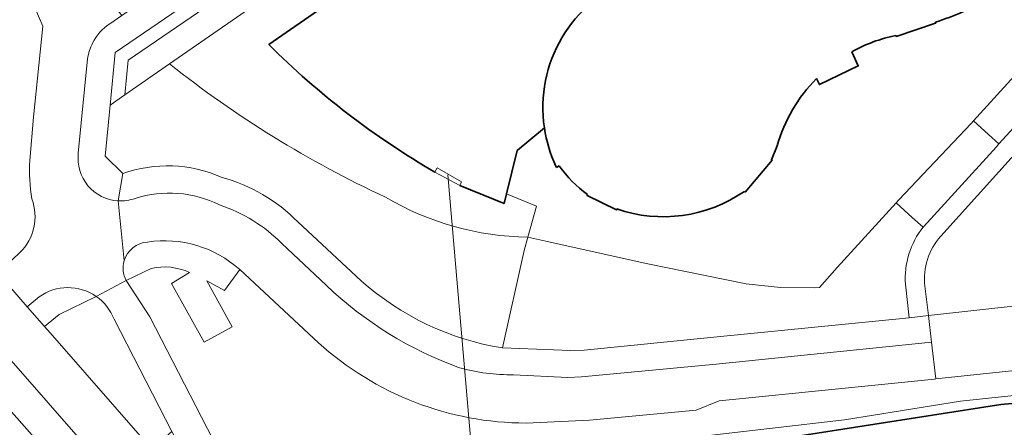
# Model space of a CAD drawing. Extents: x 150256 to 156914, y 461459 to 469481.
# Tile 505 of 656: x 154860 to 154933, y 467241 to 467271. Entities that reach past the tile are written whole.
import ezdxf

# ---------------------------------------------------------------- set-up
doc = ezdxf.new("R2010")
doc.units = 0
doc.header["$LTSCALE"] = 0.75
for name, color, linetype, lineweight in [('B-RO-GK-BESCHOEIING-G', 251, 'GK-BESCHOEIING', 35), ('B-RO-GR-BEPLANTING_CULTUUR_BODEMBEDEKKER-GV', 251, 'CONTINUOUS', 18), ('B-RO-KW-KUNSTWERK_DUIKER-G', 251, 'CONTINUOUS', 18), ('B-RO-OG-BEBOUWING-GV', 6, 'CONTINUOUS', 35), ('B-RO-OG-TERREIN_CULTUURSCHEIDING-GV', 251, 'CONTINUOUS', 18), ('B-RO-OG-WATER_SLOOT-GV', 251, 'CONTINUOUS', 18), ('B-RO-VH-VERHARDING_ASFALT-GV', 251, 'CONTINUOUS', 18), ('B-RO-VH-VERHARDING_BETON-GV', 251, 'CONTINUOUS', 18), ('B-RO-VH-VERHARDING_BETONSTRAATSTEEN-GV', 251, 'CONTINUOUS', 18), ('B-RO-VH-VERHARDING_STRAATBAKSTEEN-GV', 251, 'CONTINUOUS', 18), ('B-RO-VH-VERHARDING_TEGEL-GV', 251, 'CONTINUOUS', 18)]:
    doc.layers.add(name, color=color, linetype=linetype, lineweight=lineweight)
doc.linetypes.add('GK-BESCHOEIING', pattern='A,30,-5,[1,NLCS.SHX,S=1,R=0,X=0,Y=0],-5', length=40)

msp = doc.modelspace()

# ---------------------------------------------------------------- linework, layer by layer
at = {"layer": 'B-RO-GK-BESCHOEIING-G'}
for points in [[(154922.627, 467294.292), (154919.803, 467297.526), (154878.762, 467269.138)], [(154922.627, 467294.292), (154919.803, 467297.526), (154878.762, 467269.138)], [(154899.095, 467262.996), (154897.083, 467261.316), (154896.294, 467258.123)], [(154899.095, 467262.996), (154897.083, 467261.316), (154896.294, 467258.123)], [(154892.865, 467258.759), (154896.122, 467257.429), (154896.294, 467258.123)], [(154892.865, 467258.759), (154896.122, 467257.429), (154896.294, 467258.123)], [(154897.714, 467236.881), (154899.447, 467237.142), (154912.607, 467239.453), (154932.789, 467242.609), (154954.015, 467244.466), (154985.118, 467247.763), (155000, 467249.255), (155023.859, 467251.648), (155049.274, 467253.754)], [(154897.714, 467236.881), (154899.447, 467237.142), (154912.607, 467239.453), (154932.789, 467242.609), (154954.015, 467244.466), (154985.118, 467247.763), (155000, 467249.255), (155023.859, 467251.648), (155049.274, 467253.754)]]:
    msp.add_lwpolyline(points, dxfattribs=at)
msp.add_lwpolyline([(154891.02, 467259.735, -0.064681), (154878.762, 467269.138)], format="xyb", dxfattribs=at)
msp.add_lwpolyline([(154891.02, 467259.735, -0.064681), (154878.762, 467269.138)], format="xyb", dxfattribs=at)
at = {"layer": 'B-RO-GR-BEPLANTING_CULTUUR_BODEMBEDEKKER-GV'}
msp.add_lwpolyline([(154940.577, 467270.458), (154938.671, 467272.19), (154938.504, 467272.006), (154930.764, 467263.519), (154931.876, 467262.508), (154932.64, 467261.813), (154940.392, 467270.253)], close=True, dxfattribs=at)
msp.add_lwpolyline([(154940.577, 467270.458), (154938.671, 467272.19), (154938.504, 467272.006), (154930.764, 467263.519), (154931.876, 467262.508), (154932.64, 467261.813), (154940.392, 467270.253)], close=True, dxfattribs=at)
msp.add_lwpolyline([(154927.04, 467255.68), (154926.239, 467256.395), (154925.048, 467257.46), (154920.696, 467252.705), (154919.396, 467251.219), (154919.035, 467251.193), (154916.518, 467251.236), (154913.991, 467251.496), (154906.595, 467252.994), (154899.194, 467254.64), (154897.87, 467254.934), (154897.595, 467253.952), (154896.002, 467246.771), (154901.03, 467246.572), (154902.024, 467246.615), (154911.611, 467247.576), (154926.007, 467248.997), (154925.736, 467251.461)], dxfattribs=at)
msp.add_lwpolyline([(154927.04, 467255.68), (154926.239, 467256.395), (154925.048, 467257.46), (154920.696, 467252.705), (154919.396, 467251.219), (154919.035, 467251.193), (154916.518, 467251.236), (154913.991, 467251.496), (154906.595, 467252.994), (154899.194, 467254.64), (154897.87, 467254.934), (154897.595, 467253.952), (154896.002, 467246.771), (154901.03, 467246.572), (154902.024, 467246.615), (154911.611, 467247.576), (154926.007, 467248.997), (154925.736, 467251.461)], dxfattribs=at)
msp.add_lwpolyline([(154925.736, 467251.461, -0.185305), (154927.04, 467255.68)], format="xyb", dxfattribs=at)
msp.add_lwpolyline([(154925.736, 467251.461, -0.185305), (154927.04, 467255.68)], format="xyb", dxfattribs=at)
at = {"layer": 'B-RO-KW-KUNSTWERK_DUIKER-G'}
msp.add_lwpolyline([(154893.988, 467236.19), (154891.981, 467259.533)], dxfattribs=at)
msp.add_lwpolyline([(154893.988, 467236.19), (154891.981, 467259.533)], dxfattribs=at)
at = {"layer": 'B-RO-OG-BEBOUWING-GV'}
for points in [[(154905.584, 467273.988, 0.354858), (154899.095, 467262.996)], [(154905.584, 467273.988, 0.354858), (154899.095, 467262.996)], [(154927.95, 467270.79, 0.04276), (154931.906, 467272.465)], [(154927.95, 467270.79, 0.04276), (154931.906, 467272.465)], [(154921.776, 467268.598, -0.074724), (154925.029, 467269.813)], [(154921.776, 467268.598, -0.074724), (154925.029, 467269.813)], [(154916.271, 467261.666, -0.124942), (154919.178, 467266.64)], [(154916.271, 467261.666, -0.124942), (154919.178, 467266.64)], [(154899.095, 467262.996, 0.073102), (154899.943, 467260.178)], [(154899.095, 467262.996, 0.073102), (154899.943, 467260.178)], [(154900.185, 467260.189, 0.078978), (154902.271, 467258.084)], [(154900.185, 467260.189, 0.078978), (154902.271, 467258.084)], [(154904.435, 467257.022, 0.239693), (154913.851, 467258.317)], [(154904.435, 467257.022, 0.239693), (154913.851, 467258.317)]]:
    msp.add_lwpolyline(points, format="xyb", dxfattribs=at)
for points in [[(154925.029, 467269.813), (154925.06, 467269.739), (154927.962, 467270.708), (154927.95, 467270.79)], [(154925.029, 467269.813), (154925.06, 467269.739), (154927.962, 467270.708), (154927.95, 467270.79)], [(154919.178, 467266.64), (154919.395, 467266.183), (154922.262, 467267.563), (154921.776, 467268.598)], [(154919.178, 467266.64), (154919.395, 467266.183), (154922.262, 467267.563), (154921.776, 467268.598)], [(154913.851, 467258.317), (154913.9, 467258.268), (154915.897, 467260.619), (154915.844, 467260.651), (154916.271, 467261.666)], [(154913.851, 467258.317), (154913.9, 467258.268), (154915.897, 467260.619), (154915.844, 467260.651), (154916.271, 467261.666)], [(154899.943, 467260.178), (154899.997, 467260.065)], [(154899.943, 467260.178), (154899.997, 467260.065)], [(154899.997, 467260.065), (154900.185, 467260.189)], [(154899.997, 467260.065), (154900.185, 467260.189)], [(154902.271, 467258.084), (154902.244, 467258.012), (154904.411, 467256.953), (154904.435, 467257.022)], [(154902.271, 467258.084), (154902.244, 467258.012), (154904.411, 467256.953), (154904.435, 467257.022)]]:
    msp.add_lwpolyline(points, dxfattribs=at)
at = {"layer": 'B-RO-OG-TERREIN_CULTUURSCHEIDING-GV'}
for points in [[(154867.419, 467268.541), (154867.046, 467264.682), (154868.123, 467265.427), (154868.369, 467267.979), (154886.349, 467280.274), (154900.44, 467290.101), (154900.87, 467290.332), (154901.314, 467290.607), (154916.748, 467299.119), (154917.138, 467299.33), (154920.121, 467301.394), (154919.517, 467302.215), (154918.101, 467301.253), (154917.094, 467300.504), (154916.695, 467300.228), (154916.268, 467299.996), (154900.808, 467291.47), (154900.37, 467291.198), (154899.916, 467290.955), (154885.781, 467281.097)], [(154867.419, 467268.541), (154867.046, 467264.682), (154868.123, 467265.427), (154868.369, 467267.979), (154886.349, 467280.274), (154900.44, 467290.101), (154900.87, 467290.332), (154901.314, 467290.607), (154916.748, 467299.119), (154917.138, 467299.33), (154920.121, 467301.394), (154919.517, 467302.215), (154918.101, 467301.253), (154917.094, 467300.504), (154916.695, 467300.228), (154916.268, 467299.996), (154900.808, 467291.47), (154900.37, 467291.198), (154899.916, 467290.955), (154885.781, 467281.097)], [(154871.425, 467267.711), (154917.138, 467299.33), (154916.748, 467299.119), (154901.314, 467290.607), (154900.87, 467290.332), (154900.44, 467290.101), (154886.349, 467280.274), (154868.369, 467267.979), (154868.123, 467265.427)], [(154871.425, 467267.711), (154917.138, 467299.33), (154916.748, 467299.119), (154901.314, 467290.607), (154900.87, 467290.332), (154900.44, 467290.101), (154886.349, 467280.274), (154868.369, 467267.979), (154868.123, 467265.427)]]:
    msp.add_lwpolyline(points, close=True, dxfattribs=at)
for points in [[(154861.117, 467260.6), (154861.39, 467263.776), (154862.084, 467270.491), (154861.437, 467271.973), (154860.07, 467273.651)], [(154861.117, 467260.6), (154861.39, 467263.776), (154862.084, 467270.491), (154861.437, 467271.973), (154860.07, 467273.651)], [(154871.425, 467267.711), (154868.123, 467265.427), (154867.046, 467264.682), (154866.683, 467260.921), (154867.983, 467259.621)], [(154871.425, 467267.711), (154868.123, 467265.427), (154867.046, 467264.682), (154866.683, 467260.921), (154867.983, 467259.621)], [(155100.145, 467258.257), (155098.961, 467258.325), (155083.216, 467258.848), (155081.733, 467258.813), (155075.051, 467258.654), (155063.658, 467257.902), (155043.072, 467256.219), (155028.32, 467254.885), (155023.254, 467254.37), (155002.069, 467252.214), (155000, 467252.004), (154981.436, 467249.898), (154951.793, 467246.994), (154927.985, 467244.486), (154927.892, 467244.477), (154911.985, 467242.881), (154910.308, 467242.182), (154902.416, 467241.45), (154897.744, 467241.231)], [(155100.145, 467258.257), (155098.961, 467258.325), (155083.216, 467258.848), (155081.733, 467258.813), (155075.051, 467258.654), (155063.658, 467257.902), (155043.072, 467256.219), (155028.32, 467254.885), (155023.254, 467254.37), (155002.069, 467252.214), (155000, 467252.004), (154981.436, 467249.898), (154951.793, 467246.994), (154927.985, 467244.486), (154927.892, 467244.477), (154911.985, 467242.881), (154910.308, 467242.182), (154902.416, 467241.45), (154897.744, 467241.231)], [(154880.903, 467256.059), (154885.568, 467251.731)], [(154880.903, 467256.059), (154885.568, 467251.731)], [(154896.002, 467246.771), (154897.595, 467253.952), (154897.87, 467254.934)], [(154896.002, 467246.771), (154897.595, 467253.952), (154897.87, 467254.934)], [(154857.991, 467253.093), (154858.749, 467252.288), (154860.385, 467253.8)], [(154857.991, 467253.093), (154858.749, 467252.288), (154860.385, 467253.8)], [(154870.082, 467252.635), (154868.228, 467251.749), (154869.966, 467249.057), (154876.355, 467236.694)], [(154870.082, 467252.635), (154868.228, 467251.749), (154869.966, 467249.057), (154876.355, 467236.694)], [(154882.418, 467247.159), (154876.61, 467252.544), (154875.496, 467250.995), (154874.192, 467251.726), (154876.049, 467248.338), (154873.983, 467247.204), (154871.579, 467251.518), (154872.91, 467252.333)], [(154882.418, 467247.159), (154876.61, 467252.544), (154875.496, 467250.995), (154874.192, 467251.726), (154876.049, 467248.338), (154873.983, 467247.204), (154871.579, 467251.518), (154872.91, 467252.333)], [(154866.011, 467250.574), (154863.298, 467249.237), (154862.201, 467248.345)], [(154866.011, 467250.574), (154863.298, 467249.237), (154862.201, 467248.345)], [(154862.201, 467248.345), (154862.615, 467247.89), (154870.13, 467239.297), (154871.612, 467240.612), (154867.342, 467248.896)], [(154862.201, 467248.345), (154862.615, 467247.89), (154870.13, 467239.297), (154871.612, 467240.612), (154867.342, 467248.896)], [(154928.63, 467167.672), (154887.369, 467214.295), (154886.677, 467215.077), (154877.212, 467225.89), (154877.209, 467225.894), (154873.931, 467229.638), (154873.917, 467229.655), (154859.576, 467246.039), (154857.699, 467244.378), (154871.005, 467229.346), (154871.017, 467229.333), (154874.339, 467225.579), (154874.342, 467225.576), (154884.892, 467213.658), (154885.646, 467212.788), (154894.176, 467202.935), (154920.151, 467173.29)], [(154928.63, 467167.672), (154887.369, 467214.295), (154886.677, 467215.077), (154877.212, 467225.89), (154877.209, 467225.894), (154873.931, 467229.638), (154873.917, 467229.655), (154859.576, 467246.039), (154857.699, 467244.378), (154871.005, 467229.346), (154871.017, 467229.333), (154874.339, 467225.579), (154874.342, 467225.576), (154884.892, 467213.658), (154885.646, 467212.788), (154894.176, 467202.935), (154920.151, 467173.29)], [(154910.17, 467240.189), (154921.254, 467241.477), (154929.811, 467242.856), (154940.255, 467243.945)], [(154910.17, 467240.189), (154921.254, 467241.477), (154929.811, 467242.856), (154940.255, 467243.945)]]:
    msp.add_lwpolyline(points, dxfattribs=at)
for points in [[(154887.377, 467257.878, -0.058072), (154871.425, 467267.711)], [(154887.377, 467257.878, -0.058072), (154871.425, 467267.711)], [(154861.273, 467257.758, -0.058427), (154861.117, 467260.6)], [(154861.273, 467257.758, -0.058427), (154861.117, 467260.6)], [(154867.983, 467259.621, -0.191171), (154875.254, 467259.365)], [(154867.983, 467259.621, -0.191171), (154875.254, 467259.365)], [(154875.254, 467259.365, -0.133454), (154880.903, 467256.059)], [(154875.254, 467259.365, -0.133454), (154880.903, 467256.059)], [(154860.385, 467253.8, 0.297609), (154861.273, 467257.758)], [(154860.385, 467253.8, 0.297609), (154861.273, 467257.758)], [(154897.87, 467254.934, -0.129949), (154887.377, 467257.878)], [(154897.87, 467254.934, -0.129949), (154887.377, 467257.878)], [(154872.91, 467252.333, 0.163391), (154870.082, 467252.635)], [(154872.91, 467252.333, 0.163391), (154870.082, 467252.635)], [(154885.568, 467251.731, 0.143022), (154896.002, 467246.771)], [(154885.568, 467251.731, 0.143022), (154896.002, 467246.771)], [(154867.342, 467248.896, 0.150577), (154866.011, 467250.574)], [(154867.342, 467248.896, 0.150577), (154866.011, 467250.574)], [(154897.744, 467241.231, -0.18568), (154882.418, 467247.159)], [(154897.744, 467241.231, -0.18568), (154882.418, 467247.159)]]:
    msp.add_lwpolyline(points, format="xyb", dxfattribs=at)
at = {"layer": 'B-RO-OG-WATER_SLOOT-GV'}
for points in [[(154927.478, 467291.403), (154927.376, 467291.541), (154920.121, 467301.394), (154917.138, 467299.33), (154871.425, 467267.711)], [(154927.478, 467291.403), (154927.376, 467291.541), (154920.121, 467301.394), (154917.138, 467299.33), (154871.425, 467267.711)], [(154878.762, 467269.138), (154919.803, 467297.526), (154922.627, 467294.292), (154923.786, 467292.775), (154925.426, 467290.156), (154927.478, 467291.403)], [(154923.038, 467286.444), (154925.426, 467290.156), (154923.786, 467292.775), (154923.551, 467292.566), (154922.316, 467294.116), (154922.627, 467294.292), (154919.803, 467297.526), (154878.762, 467269.138)], [(154878.762, 467269.138), (154919.803, 467297.526), (154922.627, 467294.292), (154923.786, 467292.775), (154925.426, 467290.156), (154927.478, 467291.403)], [(154923.038, 467286.444), (154925.426, 467290.156), (154923.786, 467292.775), (154923.551, 467292.566), (154922.316, 467294.116), (154922.627, 467294.292), (154919.803, 467297.526), (154878.762, 467269.138)], [(154891.02, 467259.735), (154891.173, 467260.038), (154892.988, 467259.014), (154892.865, 467258.759), (154896.122, 467257.429), (154896.294, 467258.123), (154897.083, 467261.316), (154899.095, 467262.996)], [(154891.02, 467259.735), (154891.173, 467260.038), (154892.988, 467259.014), (154892.865, 467258.759), (154896.122, 467257.429), (154896.294, 467258.123), (154897.083, 467261.316), (154899.095, 467262.996)], [(154897.87, 467254.934), (154898.511, 467257.223), (154896.294, 467258.123), (154896.122, 467257.429), (154892.865, 467258.759), (154891.02, 467259.735)], [(154897.87, 467254.934), (154898.511, 467257.223), (154896.294, 467258.123), (154896.122, 467257.429), (154892.865, 467258.759), (154891.02, 467259.735)], [(155049.274, 467253.754), (155023.859, 467251.648), (155000, 467249.255), (154985.118, 467247.763), (154954.015, 467244.466), (154932.789, 467242.609), (154912.607, 467239.453), (154899.447, 467237.142), (154897.714, 467236.881), (154900.145, 467234.104), (154914.916, 467235.701), (154937.943, 467238.11), (154965.714, 467240.944), (154972.789, 467241.688), (154976.552, 467242.084), (154986.114, 467243.09), (154988.452, 467243.336), (155000, 467244.611), (155008.585, 467245.558), (155032.653, 467247.939), (155048.218, 467249.18)], [(155049.274, 467253.754), (155023.859, 467251.648), (155000, 467249.255), (154985.118, 467247.763), (154954.015, 467244.466), (154932.789, 467242.609), (154912.607, 467239.453), (154899.447, 467237.142), (154897.714, 467236.881), (154900.145, 467234.104), (154914.916, 467235.701), (154937.943, 467238.11), (154965.714, 467240.944), (154972.789, 467241.688), (154976.552, 467242.084), (154986.114, 467243.09), (154988.452, 467243.336), (155000, 467244.611), (155008.585, 467245.558), (155032.653, 467247.939), (155048.218, 467249.18)], [(154940.255, 467243.945), (154929.811, 467242.856), (154921.254, 467241.477), (154910.17, 467240.189), (154898.356, 467238.489), (154890.355, 467237.767), (154888.491, 467237.529), (154888.017, 467236.822), (154889.585, 467233.569), (154890.819, 467231.443), (154890.838, 467231.41), (154891.354, 467231.488), (154891.353, 467231.499), (154891.333, 467231.701), (154890.896, 467236.027), (154892.927, 467236.263), (154894.922, 467236.495), (154895.933, 467236.612), (154897.714, 467236.881), (154899.447, 467237.142), (154912.607, 467239.453), (154932.789, 467242.609), (154954.015, 467244.466)], [(154940.255, 467243.945), (154929.811, 467242.856), (154921.254, 467241.477), (154910.17, 467240.189), (154898.356, 467238.489), (154890.355, 467237.767), (154888.491, 467237.529), (154888.017, 467236.822), (154889.585, 467233.569), (154890.819, 467231.443), (154890.838, 467231.41), (154891.354, 467231.488), (154891.353, 467231.499), (154891.333, 467231.701), (154890.896, 467236.027), (154892.927, 467236.263), (154894.922, 467236.495), (154895.933, 467236.612), (154897.714, 467236.881), (154899.447, 467237.142), (154912.607, 467239.453), (154932.789, 467242.609), (154954.015, 467244.466)]]:
    msp.add_lwpolyline(points, dxfattribs=at)
for points in [[(154899.095, 467262.996, -0.354858), (154905.584, 467273.988)], [(154899.095, 467262.996, -0.354858), (154905.584, 467273.988)], [(154891.02, 467259.735, -0.064681), (154878.762, 467269.138)], [(154878.762, 467269.138, 0.064681), (154891.02, 467259.735)], [(154891.02, 467259.735, -0.064681), (154878.762, 467269.138)], [(154878.762, 467269.138, 0.064681), (154891.02, 467259.735)], [(154871.425, 467267.711, 0.058072), (154887.377, 467257.878)], [(154871.425, 467267.711, 0.058072), (154887.377, 467257.878)], [(154887.377, 467257.878, 0.129949), (154897.87, 467254.934)], [(154887.377, 467257.878, 0.129949), (154897.87, 467254.934)]]:
    msp.add_lwpolyline(points, format="xyb", dxfattribs=at)
at = {"layer": 'B-RO-VH-VERHARDING_ASFALT-GV'}
for points in [[(154853.202, 467253.22), (154856.114, 467249.963), (154858.332, 467247.467), (154859.576, 467246.039), (154873.917, 467229.655), (154873.931, 467229.638), (154877.209, 467225.894), (154877.212, 467225.89), (154886.677, 467215.077), (154887.369, 467214.295)], [(154853.202, 467253.22), (154856.114, 467249.963), (154858.332, 467247.467), (154859.576, 467246.039), (154873.917, 467229.655), (154873.931, 467229.638), (154877.209, 467225.894), (154877.212, 467225.89), (154886.677, 467215.077), (154887.369, 467214.295)], [(154927.558, 467173.789), (154890.048, 467216.63), (154889.378, 467217.394), (154881.499, 467226.359), (154881.495, 467226.364), (154878.222, 467230.088), (154878.204, 467230.108), (154870.13, 467239.297), (154862.615, 467247.89), (154862.201, 467248.345), (154860.937, 467249.799), (154858.749, 467252.288), (154857.991, 467253.093)], [(154927.558, 467173.789), (154890.048, 467216.63), (154889.378, 467217.394), (154881.499, 467226.359), (154881.495, 467226.364), (154878.222, 467230.088), (154878.204, 467230.108), (154870.13, 467239.297), (154862.615, 467247.89), (154862.201, 467248.345), (154860.937, 467249.799), (154858.749, 467252.288), (154857.991, 467253.093)], [(154871.005, 467229.346), (154857.699, 467244.378), (154856.463, 467245.791), (154854.269, 467248.312), (154851.344, 467251.604)], [(154871.005, 467229.346), (154857.699, 467244.378), (154856.463, 467245.791), (154854.269, 467248.312), (154851.344, 467251.604)]]:
    msp.add_lwpolyline(points, dxfattribs=at)
at = {"layer": 'B-RO-VH-VERHARDING_BETON-GV'}
msp.add_lwpolyline([(154892.865, 467258.759), (154892.988, 467259.014), (154891.173, 467260.038), (154891.02, 467259.735)], close=True, dxfattribs=at)
msp.add_lwpolyline([(154892.865, 467258.759), (154892.988, 467259.014), (154891.173, 467260.038), (154891.02, 467259.735)], close=True, dxfattribs=at)
at = {"layer": 'B-RO-VH-VERHARDING_BETONSTRAATSTEEN-GV'}
for points in [[(155020.024, 467355.621), (155000, 467333.655), (154935.33, 467262.745), (154928.358, 467255.001)], [(155020.024, 467355.621), (155000, 467333.655), (154935.33, 467262.745), (154928.358, 467255.001)], [(154927.182, 467251.325), (154927.452, 467249.159), (154937.914, 467250.311)], [(154927.182, 467251.325), (154927.452, 467249.159), (154937.914, 467250.311)]]:
    msp.add_lwpolyline(points, dxfattribs=at)
msp.add_lwpolyline([(154928.358, 467255.001, 0.221404), (154927.182, 467251.325)], format="xyb", dxfattribs=at)
msp.add_lwpolyline([(154928.358, 467255.001, 0.221404), (154927.182, 467251.325)], format="xyb", dxfattribs=at)
at = {"layer": 'B-RO-VH-VERHARDING_STRAATBAKSTEEN-GV'}
msp.add_lwpolyline([(154937.914, 467250.311), (154927.452, 467249.159), (154927.674, 467247.197), (154927.985, 467244.486), (154951.793, 467246.994), (154981.436, 467249.898), (155000, 467252.004), (155002.069, 467252.214), (155001.514, 467256.986), (155001.108, 467256.936), (155000, 467256.822), (154976.438, 467254.389), (154968.457, 467253.523), (154938.699, 467250.398), (154937.928, 467250.313), (154937.921, 467250.312)], close=True, dxfattribs=at)
msp.add_lwpolyline([(154937.914, 467250.311), (154927.452, 467249.159), (154927.674, 467247.197), (154927.985, 467244.486), (154951.793, 467246.994), (154981.436, 467249.898), (155000, 467252.004), (155002.069, 467252.214), (155001.514, 467256.986), (155001.108, 467256.936), (155000, 467256.822), (154976.438, 467254.389), (154968.457, 467253.523), (154938.699, 467250.398), (154937.928, 467250.313), (154937.921, 467250.312)], close=True, dxfattribs=at)
at = {"layer": 'B-RO-VH-VERHARDING_TEGEL-GV'}
for points in [[(155020.547, 467356.252), (155018.908, 467356.349), (155000, 467335.608), (154990.426, 467325.106), (154988.929, 467323.464), (154982.467, 467316.376), (154965.091, 467297.35), (154949.631, 467280.421), (154944.967, 467275.302), (154940.577, 467270.458), (154940.392, 467270.253), (154932.64, 467261.813), (154932.455, 467261.609), (154927.35, 467255.999), (154927.04, 467255.68)], [(155020.547, 467356.252), (155018.908, 467356.349), (155000, 467335.608), (154990.426, 467325.106), (154988.929, 467323.464), (154982.467, 467316.376), (154965.091, 467297.35), (154949.631, 467280.421), (154944.967, 467275.302), (154940.577, 467270.458), (154940.392, 467270.253), (154932.64, 467261.813), (154932.455, 467261.609), (154927.35, 467255.999), (154927.04, 467255.68)], [(154928.358, 467255.001), (154935.33, 467262.745), (155000, 467333.655), (155020.024, 467355.621)], [(154928.358, 467255.001), (154935.33, 467262.745), (155000, 467333.655), (155020.024, 467355.621)], [(154923.62, 467302.221), (154919.718, 467304.741), (154917.041, 467302.9), (154916.193, 467302.302), (154915.355, 467301.789), (154914.527, 467301.258), (154899.671, 467293.078), (154898.791, 467292.561), (154897.952, 467291.98), (154884.617, 467282.774), (154867.921, 467271.289), (154867.025, 467270.673)], [(154923.62, 467302.221), (154919.718, 467304.741), (154917.041, 467302.9), (154916.193, 467302.302), (154915.355, 467301.789), (154914.527, 467301.258), (154899.671, 467293.078), (154898.791, 467292.561), (154897.952, 467291.98), (154884.617, 467282.774), (154867.921, 467271.289), (154867.025, 467270.673)], [(154867.637, 467257.616), (154867.983, 467259.621), (154866.683, 467260.921), (154867.046, 467264.682), (154867.419, 467268.541), (154885.781, 467281.097), (154899.916, 467290.955), (154900.37, 467291.198), (154900.808, 467291.47), (154916.268, 467299.996), (154916.695, 467300.228), (154917.094, 467300.504), (154918.101, 467301.253), (154919.517, 467302.215), (154920.121, 467301.394), (154927.376, 467291.541), (154928.311, 467292.205), (154923.379, 467298.876)], [(154867.637, 467257.616), (154867.983, 467259.621), (154866.683, 467260.921), (154867.046, 467264.682), (154867.419, 467268.541), (154885.781, 467281.097), (154899.916, 467290.955), (154900.37, 467291.198), (154900.808, 467291.47), (154916.268, 467299.996), (154916.695, 467300.228), (154917.094, 467300.504), (154918.101, 467301.253), (154919.517, 467302.215), (154920.121, 467301.394), (154927.376, 467291.541), (154928.311, 467292.205), (154923.379, 467298.876)], [(154867.025, 467270.673), (154867.921, 467271.289), (154865.802, 467274.027), (154865.658, 467273.901), (154865.503, 467273.788), (154865.34, 467273.688), (154865.169, 467273.602), (154864.705, 467273.448), (154863.47, 467273.528), (154862.452, 467274.239), (154861.54, 467275.196), (154860.07, 467273.651), (154861.437, 467271.973), (154862.084, 467270.491), (154861.39, 467263.776), (154861.117, 467260.6)], [(154867.025, 467270.673), (154867.921, 467271.289), (154865.802, 467274.027), (154865.658, 467273.901), (154865.503, 467273.788), (154865.34, 467273.688), (154865.169, 467273.602), (154864.705, 467273.448), (154863.47, 467273.528), (154862.452, 467274.239), (154861.54, 467275.196), (154860.07, 467273.651), (154861.437, 467271.973), (154862.084, 467270.491), (154861.39, 467263.776), (154861.117, 467260.6)], [(154865.388, 467268.094), (154864.701, 467261.14), (154864.699, 467261.12)], [(154864.699, 467261.12), (154864.701, 467261.14), (154865.388, 467268.094)], [(154865.388, 467268.094), (154864.701, 467261.14), (154864.699, 467261.12)], [(154864.699, 467261.12), (154864.701, 467261.14), (154865.388, 467268.094)], [(154867.983, 467259.621), (154867.637, 467257.616)], [(154867.983, 467259.621), (154867.637, 467257.616)], [(154867.637, 467257.616), (154868.083, 467253.195)], [(154868.083, 467253.195), (154867.637, 467257.616)], [(154867.637, 467257.616), (154868.083, 467253.195)], [(154868.083, 467253.195), (154867.637, 467257.616)], [(154885.568, 467251.731), (154880.903, 467256.059)], [(154885.568, 467251.731), (154880.903, 467256.059)], [(154879.722, 467254.479), (154882.996, 467251.388)], [(154882.996, 467251.388), (154879.722, 467254.479)], [(154879.722, 467254.479), (154882.996, 467251.388)], [(154882.996, 467251.388), (154879.722, 467254.479)], [(154860.385, 467253.8), (154858.749, 467252.288), (154860.937, 467249.799), (154861.813, 467250.538)], [(154860.385, 467253.8), (154858.749, 467252.288), (154860.937, 467249.799), (154861.813, 467250.538)], [(154868.228, 467251.749), (154870.082, 467252.635)], [(154868.228, 467251.749), (154870.082, 467252.635)], [(154872.91, 467252.333), (154871.579, 467251.518), (154873.983, 467247.204), (154876.049, 467248.338), (154874.192, 467251.726), (154875.496, 467250.995), (154876.61, 467252.544)], [(154872.91, 467252.333), (154871.579, 467251.518), (154873.983, 467247.204), (154876.049, 467248.338), (154874.192, 467251.726), (154875.496, 467250.995), (154876.61, 467252.544)], [(154876.61, 467252.544), (154882.418, 467247.159)], [(154876.61, 467252.544), (154882.418, 467247.159)], [(154866.011, 467250.574), (154868.228, 467251.749)], [(154892.204, 467218.515), (154891.772, 467219.008), (154888.692, 467222.519), (154884.989, 467226.741), (154884.984, 467226.746), (154881.73, 467230.456), (154881.71, 467230.479), (154876.971, 467235.882), (154876.355, 467236.694), (154869.966, 467249.057), (154868.228, 467251.749), (154866.011, 467250.574)], [(154866.011, 467250.574), (154868.228, 467251.749)], [(154892.204, 467218.515), (154891.772, 467219.008), (154888.692, 467222.519), (154884.989, 467226.741), (154884.984, 467226.746), (154881.73, 467230.456), (154881.71, 467230.479), (154876.971, 467235.882), (154876.355, 467236.694), (154869.966, 467249.057), (154868.228, 467251.749), (154866.011, 467250.574)], [(154925.736, 467251.461), (154926.007, 467248.997), (154927.452, 467249.159), (154927.182, 467251.325)], [(154925.736, 467251.461), (154926.007, 467248.997), (154927.452, 467249.159), (154927.182, 467251.325)], [(154861.813, 467250.538), (154860.937, 467249.799), (154862.201, 467248.345), (154863.298, 467249.237), (154866.011, 467250.574)], [(154861.813, 467250.538), (154860.937, 467249.799), (154862.201, 467248.345), (154863.298, 467249.237), (154866.011, 467250.574)], [(154867.342, 467248.896), (154871.612, 467240.612), (154874.054, 467236.086)], [(154867.342, 467248.896), (154871.612, 467240.612), (154874.054, 467236.086)], [(154896.828, 467244.792), (154900.818, 467244.596), (154901.827, 467244.635), (154911.77, 467245.582), (154927.674, 467247.197), (154927.452, 467249.159), (154926.007, 467248.997), (154911.611, 467247.576), (154902.024, 467246.615), (154901.03, 467246.572), (154896.002, 467246.771)], [(154896.828, 467244.792), (154900.818, 467244.596), (154901.827, 467244.635), (154911.77, 467245.582), (154927.674, 467247.197), (154927.452, 467249.159), (154926.007, 467248.997), (154911.611, 467247.576), (154902.024, 467246.615), (154901.03, 467246.572), (154896.002, 467246.771)], [(154897.744, 467241.231), (154902.416, 467241.45), (154910.308, 467242.182), (154911.985, 467242.881), (154927.892, 467244.477), (154927.985, 467244.486), (154927.674, 467247.197), (154911.77, 467245.582), (154901.827, 467244.635), (154900.818, 467244.596), (154896.828, 467244.792)], [(154897.744, 467241.231), (154902.416, 467241.45), (154910.308, 467242.182), (154911.985, 467242.881), (154927.892, 467244.477), (154927.985, 467244.486), (154927.674, 467247.197), (154911.77, 467245.582), (154901.827, 467244.635), (154900.818, 467244.596), (154896.828, 467244.792)]]:
    msp.add_lwpolyline(points, dxfattribs=at)
for points in [[(154867.025, 467270.673, 0.130426), (154865.754, 467269.253)], [(154865.754, 467269.253, -0.130426), (154867.025, 467270.673)], [(154867.025, 467270.673, 0.130426), (154865.754, 467269.253)], [(154865.754, 467269.253, -0.130426), (154867.025, 467270.673)], [(154865.754, 467269.253, 0.083), (154865.388, 467268.094)], [(154865.388, 467268.094, -0.083), (154865.754, 467269.253)], [(154865.754, 467269.253, 0.083), (154865.388, 467268.094)], [(154865.388, 467268.094, -0.083), (154865.754, 467269.253)], [(154861.117, 467260.6, 0.058427), (154861.273, 467257.758)], [(154861.117, 467260.6, 0.058427), (154861.273, 467257.758)], [(154864.699, 467261.12, 0.430923), (154867.637, 467257.616)], [(154867.637, 467257.616, -0.430923), (154864.699, 467261.12)], [(154864.699, 467261.12, 0.430923), (154867.637, 467257.616)], [(154867.637, 467257.616, -0.430923), (154864.699, 467261.12)], [(154875.254, 467259.365, 0.191171), (154867.983, 467259.621)], [(154875.254, 467259.365, 0.191171), (154867.983, 467259.621)], [(154880.903, 467256.059, 0.133454), (154875.254, 467259.365)], [(154880.903, 467256.059, 0.133454), (154875.254, 467259.365)], [(154861.273, 467257.758, -0.297609), (154860.385, 467253.8)], [(154861.273, 467257.758, -0.297609), (154860.385, 467253.8)], [(154867.637, 467257.616, 0.101272), (154868.892, 467257.797)], [(154868.892, 467257.797, -0.101272), (154867.637, 467257.616)], [(154867.637, 467257.616, 0.101272), (154868.892, 467257.797)], [(154868.892, 467257.797, -0.101272), (154867.637, 467257.616)], [(154868.892, 467257.797, -0.194697), (154875.127, 467257.315)], [(154875.127, 467257.315, 0.194697), (154868.892, 467257.797)], [(154868.892, 467257.797, -0.194697), (154875.127, 467257.315)], [(154875.127, 467257.315, 0.194697), (154868.892, 467257.797)], [(154875.127, 467257.315, -0.115647), (154879.722, 467254.479)], [(154879.722, 467254.479, 0.115647), (154875.127, 467257.315)], [(154875.127, 467257.315, -0.115647), (154879.722, 467254.479)], [(154879.722, 467254.479, 0.115647), (154875.127, 467257.315)], [(154927.04, 467255.68, 0.185305), (154925.736, 467251.461)], [(154927.04, 467255.68, 0.185305), (154925.736, 467251.461)], [(154869.811, 467254.58, -0.225067), (154876.61, 467252.544)], [(154876.61, 467252.544, 0.225067), (154869.811, 467254.58)], [(154869.811, 467254.58, -0.225067), (154876.61, 467252.544)], [(154876.61, 467252.544, 0.225067), (154869.811, 467254.58)], [(154927.182, 467251.325, -0.221404), (154928.358, 467255.001)], [(154927.182, 467251.325, -0.221404), (154928.358, 467255.001)], [(154868.083, 467253.195, -0.314457), (154869.811, 467254.58)], [(154869.811, 467254.58, 0.314457), (154868.083, 467253.195)], [(154868.083, 467253.195, -0.314457), (154869.811, 467254.58)], [(154869.811, 467254.58, 0.314457), (154868.083, 467253.195)], [(154868.083, 467253.195, 0.195686), (154868.228, 467251.749)], [(154868.228, 467251.749, -0.195686), (154868.083, 467253.195)], [(154868.083, 467253.195, 0.195686), (154868.228, 467251.749)], [(154868.228, 467251.749, -0.195686), (154868.083, 467253.195)], [(154870.082, 467252.635, -0.163391), (154872.91, 467252.333)], [(154870.082, 467252.635, -0.163391), (154872.91, 467252.333)], [(154896.002, 467246.771, -0.143022), (154885.568, 467251.731)], [(154896.002, 467246.771, -0.143022), (154885.568, 467251.731)], [(154866.011, 467250.574, 0.316819), (154861.813, 467250.538)], [(154861.813, 467250.538, -0.316819), (154866.011, 467250.574)], [(154866.011, 467250.574, 0.316819), (154861.813, 467250.538)], [(154861.813, 467250.538, -0.316819), (154866.011, 467250.574)], [(154882.996, 467251.388, 0.103758), (154892.824, 467245.312)], [(154892.824, 467245.312, -0.103758), (154882.996, 467251.388)], [(154882.996, 467251.388, 0.103758), (154892.824, 467245.312)], [(154892.824, 467245.312, -0.103758), (154882.996, 467251.388)], [(154866.011, 467250.574, -0.150577), (154867.342, 467248.896)], [(154866.011, 467250.574, -0.150577), (154867.342, 467248.896)], [(154882.418, 467247.159, 0.18568), (154897.744, 467241.231)], [(154882.418, 467247.159, 0.18568), (154897.744, 467241.231)], [(154892.824, 467245.312, 0.069427), (154896.828, 467244.792)], [(154896.828, 467244.792, -0.069427), (154892.824, 467245.312)], [(154892.824, 467245.312, 0.069427), (154896.828, 467244.792)], [(154896.828, 467244.792, -0.069427), (154892.824, 467245.312)]]:
    msp.add_lwpolyline(points, format="xyb", dxfattribs=at)
msp.add_lwpolyline([(154930.586, 467263.33), (154925.257, 467257.682), (154925.048, 467257.46), (154926.239, 467256.395), (154927.04, 467255.68), (154927.35, 467255.999), (154932.455, 467261.609), (154932.64, 467261.813), (154931.876, 467262.508), (154930.764, 467263.519)], close=True, dxfattribs=at)
msp.add_lwpolyline([(154930.586, 467263.33), (154925.257, 467257.682), (154925.048, 467257.46), (154926.239, 467256.395), (154927.04, 467255.68), (154927.35, 467255.999), (154932.455, 467261.609), (154932.64, 467261.813), (154931.876, 467262.508), (154930.764, 467263.519)], close=True, dxfattribs=at)

doc.saveas('drawing.dxf')
